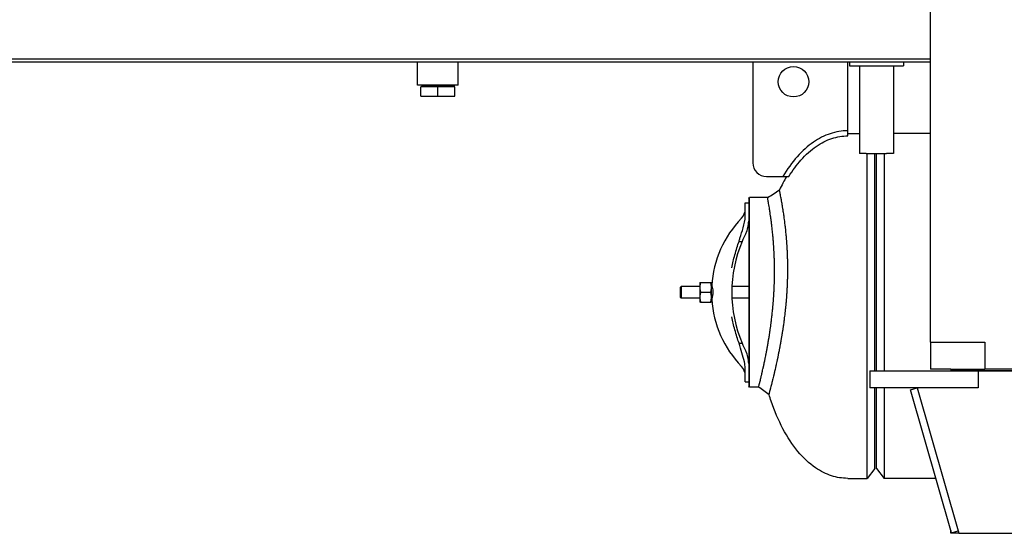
# Model space of a CAD drawing. Header units: inches. Extents: x 24 to 1128, y -69 to 748.
# Tile 265 of 656: x 402 to 474, y 156 to 194. Entities that reach past the tile are written whole.
import ezdxf

# ---------------------------------------------------------------- set-up
doc = ezdxf.new("R2010")
doc.units = ezdxf.units.IN
doc.header["$LTSCALE"] = 32
doc.header["$MEASUREMENT"] = 0
doc.layers.add('Visible (ANSI)', color=7, linetype='Continuous', lineweight=30)

msp = doc.modelspace()

# ---------------------------------------------------------------- linework, layer by layer
at = {"layer": 'Visible (ANSI)'}
for p, q in [((468.78063, 169.86817), (468.78063, 339.73367)), ((392.03063, 190.79617), (468.78063, 190.79617)), ((468.78063, 190.54617), (392.03063, 190.54617)), ((430.90563, 188.85617), (430.90563, 190.54617)), ((433.90563, 188.85617), (433.90563, 190.54617)), ((455.65563, 190.54617), (455.65563, 183.10867)), ((462.65563, 185.48367), (462.65563, 190.54617)), ((462.78063, 190.54617), (462.78063, 190.29617)), ((466.78063, 190.54617), (466.78063, 190.29617)), ((462.78063, 190.29617), (466.78063, 190.29617)), ((463.53063, 190.29617), (463.53063, 183.79617)), ((466.03063, 190.29617), (466.03063, 183.79617)), ((433.90563, 188.85617), (430.90563, 188.85617)), ((431.15563, 188.03617), (431.15563, 188.72617)), ((432.40563, 188.72617), (431.15563, 188.72617)), ((431.2129, 188.85617), (431.2105, 188.77951)), ((433.60076, 188.77951), (431.2105, 188.77951)), ((431.2105, 188.72617), (431.2105, 188.77951)), ((433.65563, 188.72617), (432.40563, 188.72617)), ((432.40563, 188.03617), (432.40563, 188.72617)), ((433.59837, 188.85617), (433.60076, 188.77951)), ((433.60076, 188.72617), (433.60076, 188.77951)), ((433.65563, 188.03617), (433.65563, 188.72617)), ((431.15563, 188.03617), (432.40563, 188.03617)), ((432.40563, 188.03617), (433.65563, 188.03617)), ((462.65563, 185.10867), (462.65563, 185.48367)), ((462.65563, 185.29617), (463.53063, 185.29617)), ((468.78063, 185.29617), (466.03063, 185.29617)), ((464.03063, 183.79617), (463.53063, 183.79617)), ((464.03063, 183.79617), (465.53063, 183.79617)), ((464.09548, 159.79617), (464.09548, 183.79617)), ((464.65563, 167.73367), (464.65563, 183.79617)), ((464.78063, 167.73367), (464.78063, 183.79617)), ((465.33694, 183.79617), (465.33694, 167.73367)), ((466.03063, 183.79617), (465.53063, 183.79617)), ((456.65563, 182.10867), (457.86611, 182.10867)), ((457.86611, 182.10867), (458.30607, 182.10867)), ((455.34886, 180.48367), (455.41136, 180.54617)), ((455.34886, 180.48366), (455.34886, 180.17117)), ((456.74237, 180.54617), (455.41136, 180.54617)), ((455.41136, 166.54618), (455.41136, 180.54616)), ((455.09886, 179.87067), (455.09886, 180.17117)), ((455.09886, 180.17117), (455.34886, 180.17117)), ((455.09886, 179.24965), (455.09886, 179.87067)), ((455.34886, 180.17117), (455.34886, 179.87067)), ((455.34886, 179.87067), (455.34886, 179.22035)), ((455.34886, 179.22034), (455.34886, 167.87201)), ((454.6358, 177.30758), (454.86212, 177.30758)), ((450.31761, 173.92811), (450.37317, 173.98367)), ((450.31761, 173.16423), (450.31761, 173.92811)), ((450.37317, 173.98367), (450.37317, 173.10867)), ((451.73986, 173.98367), (450.37317, 173.98367)), ((451.73986, 174.26517), (451.73986, 173.90567)), ((451.73986, 173.90567), (451.73986, 173.18667)), ((451.79173, 174.26517), (452.54699, 174.26517)), ((452.59886, 173.90567), (452.59886, 174.26517)), ((452.63474, 173.98367), (452.59886, 173.98367)), ((452.59886, 173.18667), (452.59886, 173.90567)), ((455.34886, 173.98367), (454.10878, 173.98367)), ((450.31761, 173.16423), (450.37317, 173.10867)), ((451.73986, 173.10867), (450.37317, 173.10867)), ((451.73986, 173.18667), (451.73986, 172.82717)), ((451.79173, 173.54617), (452.54699, 173.54617)), ((452.59886, 172.82717), (452.59886, 173.18667)), ((452.63474, 173.10867), (452.59886, 173.10867)), ((455.34886, 173.10867), (454.10878, 173.10867)), ((451.79173, 172.82717), (452.54699, 172.82717)), ((454.6358, 169.78475), (454.86212, 169.78475)), ((468.78063, 169.86817), (472.78063, 169.86817)), ((468.78063, 169.86817), (468.78063, 167.86817)), ((472.78063, 169.86817), (472.78063, 167.86817)), ((455.09886, 167.22167), (455.09886, 167.84269)), ((455.09886, 166.92117), (455.09886, 167.22167)), ((455.34886, 167.87199), (455.34886, 167.22167)), ((455.34886, 167.22167), (455.34886, 166.92117)), ((464.28063, 167.73367), (472.28063, 167.73367)), ((464.28063, 167.73367), (464.28063, 166.48367)), ((470.28063, 167.86817), (468.78063, 167.86817)), ((470.28063, 167.86817), (470.28063, 167.73367)), ((470.28063, 167.86817), (472.78063, 167.86817)), ((751.28063, 167.73367), (470.28063, 167.73367)), ((472.28063, 167.73367), (472.28063, 167.54625)), ((472.28063, 167.73367), (749.28063, 167.73367)), ((472.28063, 167.73367), (472.28063, 166.48367)), ((748.78063, 167.86817), (472.78063, 167.86817)), ((455.09886, 166.92117), (455.34886, 166.92117)), ((455.34886, 166.92119), (455.34886, 166.60868)), ((455.41136, 166.54617), (455.34886, 166.60867)), ((456.08198, 166.54617), (455.41136, 166.54617)), ((472.28063, 166.48367), (464.28063, 166.48367)), ((464.65563, 160.52617), (464.65563, 166.48367)), ((464.78063, 160.52117), (464.78063, 166.48367)), ((465.33694, 166.48367), (465.33694, 159.79617)), ((467.3, 166.34585), (467.78063, 166.48367)), ((467.78063, 166.48367), (470.81263, 155.90979)), ((470.332, 155.77197), (467.3, 166.34585)), ((464.65563, 160.52617), (464.09548, 159.79617)), ((464.78063, 160.52117), (465.33694, 159.79617)), ((462.65563, 159.79617), (464.09548, 159.79617)), ((469.17809, 159.79617), (465.33694, 159.79617)), ((470.28063, 155.73367), (470.28063, 155.92109)), ((470.86313, 155.73367), (470.28063, 155.73367)), ((470.332, 155.77197), (470.81263, 155.90979)), ((470.80939, 155.92109), (470.86313, 155.73367)), ((470.86313, 155.73367), (750.69813, 155.73367))]:
    msp.add_line(p, q, dxfattribs=at)
msp.add_circle((458.65563, 189.10867), 1.125, dxfattribs=at)
for centre, radius, start, end in [((456.65563, 183.10867), 1, 180, 270), ((454.09886, 179.71565), 1, 315.8824048, 0), ((460.46136, 173.54617), 7.8625, 135.8824048, 176.3539289), ((453.34886, 178.79617), 2, 333.2150045, 0), ((463.74886, 173.54617), 9.65, 153.2150045, 157.058941), ((463.74886, 173.54617), 9.65, 157.058941, 202.941059), ((460.46136, 173.54617), 7.8625, 183.6460711, 224.1175952), ((463.74886, 173.54617), 9.65, 202.941059, 206.7849955), ((453.34886, 168.29617), 2, 0, 26.7849955), ((454.09886, 167.37669), 1, 0, 44.1175952), ((470.45563, 155.92109), 0.175, 172.0602785, 180)]:
    msp.add_arc(centre, radius, start, end, dxfattribs=at)
for points, knots in [([(462.65563, 185.48367), (462.22043, 185.48367), (461.78545, 185.41121), (460.93701, 185.12777), (460.52359, 184.91711), (460.12749, 184.6439), (459.70519, 184.35263), (459.30237, 183.99034), (458.54558, 183.1398), (458.19153, 182.65147), (457.86611, 182.10867)], [-3.141592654, -3.141592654, -3.141592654, -3.141592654, -2.966539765, -2.966539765, -2.791486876, -2.791486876, -2.791486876, -2.604857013, -2.604857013, -2.418227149, -2.418227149, -2.418227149, -2.418227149]), ([(458.30607, 182.10867), (458.58734, 182.55635), (458.88803, 182.96054), (459.565, 183.72137), (459.94596, 184.06315), (460.3404, 184.33521), (460.71038, 184.59039), (461.0922, 184.78424), (461.8679, 185.04339), (462.26176, 185.10867), (462.65563, 185.10867)], [2.441381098, 2.441381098, 2.441381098, 2.441381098, 2.604857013, 2.604857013, 2.791486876, 2.791486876, 2.791486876, 2.966539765, 2.966539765, 3.141592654, 3.141592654, 3.141592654, 3.141592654]), ([(456.84739, 165.97655), (456.84739, 165.97655), (456.84754, 165.97709), (456.84783, 165.97818), (456.84783, 165.97819), (456.84784, 165.97821), (456.84784, 165.97823), (456.84884, 165.98194), (456.85149, 165.99181), (456.8558, 166.00789), (456.8559, 166.00825), (456.856, 166.00862), (456.8561, 166.00899), (456.8582, 166.01682), (456.86068, 166.02606), (456.86353, 166.03673), (456.86372, 166.03744), (456.86391, 166.03815), (456.8641, 166.03887), (456.86997, 166.06078), (456.87737, 166.08849), (456.88628, 166.12198), (456.88633, 166.12216), (456.88637, 166.12235), (456.88642, 166.12253), (456.88686, 166.12418), (456.88731, 166.12585), (456.88775, 166.12753), (456.89201, 166.14354), (456.8966, 166.16084), (456.90152, 166.17943), (456.90212, 166.18168), (456.90272, 166.18396), (456.90333, 166.18625), (456.9137, 166.22542), (456.9255, 166.27014), (456.93868, 166.32044), (456.93971, 166.32435), (456.94074, 166.32829), (456.94178, 166.33226), (456.94706, 166.35241), (456.95255, 166.37343), (456.95826, 166.39532), (456.95906, 166.3984), (456.95987, 166.4015), (456.96068, 166.40462), (456.96196, 166.40952), (456.96325, 166.41447), (456.96454, 166.41946), (456.97712, 166.46781), (456.99068, 166.52018), (457.00518, 166.57659), (457.00745, 166.58542), (457.00974, 166.59435), (457.01206, 166.60339), (457.01386, 166.61042), (457.01568, 166.61751), (457.01751, 166.62466), (457.02523, 166.65477), (457.03319, 166.68598), (457.0414, 166.71827), (457.04347, 166.72644), (457.04556, 166.73468), (457.04767, 166.74299), (457.05572, 166.77473), (457.064, 166.80749), (457.0725, 166.84127), (457.07418, 166.84793), (457.07586, 166.85462), (457.07755, 166.86136), (457.08683, 166.89828), (457.09636, 166.93639), (457.10614, 166.9757), (457.10884, 166.98652), (457.11155, 166.99743), (457.11428, 167.00844), (457.1231, 167.04398), (457.13211, 167.08046), (457.14131, 167.11789), (457.14436, 167.13028), (457.14743, 167.14278), (457.15051, 167.15538), (457.165, 167.21452), (457.17994, 167.27592), (457.19528, 167.33957), (457.19582, 167.34182), (457.19636, 167.34406), (457.1969, 167.34631), (457.20336, 167.3731), (457.20989, 167.40033), (457.21651, 167.42798), (457.22039, 167.44424), (457.22431, 167.46064), (457.22825, 167.4772), (457.23743, 167.51575), (457.24674, 167.55511), (457.2562, 167.59527), (457.2606, 167.61396), (457.26503, 167.63282), (457.26949, 167.65186), (457.29222, 167.74894), (457.31568, 167.85052), (457.33976, 167.9565), (457.33991, 167.95716), (457.34006, 167.95783), (457.34021, 167.9585), (457.34543, 167.98148), (457.35068, 168.00467), (457.35596, 168.02807), (457.36536, 168.06975), (457.37485, 168.11208), (457.38441, 168.15506), (457.38988, 168.17962), (457.39537, 168.20438), (457.40088, 168.22936), (457.41607, 168.29817), (457.43145, 168.36859), (457.44696, 168.44048), (457.45054, 168.45707), (457.45413, 168.47375), (457.45773, 168.49053), (457.46512, 168.52499), (457.47255, 168.55985), (457.48003, 168.59513), (457.48239, 168.60629), (457.48476, 168.61749), (457.48714, 168.62874), (457.49035, 168.64397), (457.49358, 168.65928), (457.49681, 168.67466), (457.50787, 168.72737), (457.51902, 168.78095), (457.53023, 168.83536), (457.53597, 168.86324), (457.54173, 168.89133), (457.5475, 168.91964), (457.56399, 169.00053), (457.58058, 169.08319), (457.59724, 169.16752), (457.60845, 169.22431), (457.61969, 169.28186), (457.63094, 169.34013), (457.63714, 169.37228), (457.64335, 169.40464), (457.64955, 169.43722), (457.6602, 169.49315), (457.67084, 169.54971), (457.68147, 169.60687), (457.68777, 169.64078), (457.69407, 169.67491), (457.70035, 169.70924), (457.70961, 169.75982), (457.71885, 169.81084), (457.72805, 169.86227), (457.73771, 169.91625), (457.74737, 169.9709), (457.75702, 170.02621), (457.76317, 170.06148), (457.76931, 170.09702), (457.77545, 170.13282), (457.77759, 170.14532), (457.77973, 170.15786), (457.78187, 170.17042), (457.78793, 170.20602), (457.79399, 170.24187), (457.80003, 170.27797), (457.8039, 170.30114), (457.80777, 170.32441), (457.81163, 170.34778), (457.81805, 170.38661), (457.82445, 170.42572), (457.83083, 170.4651), (457.83666, 170.50112), (457.84247, 170.53738), (457.84827, 170.57385), (457.85047, 170.58775), (457.85267, 170.60167), (457.85487, 170.61562), (457.86056, 170.65174), (457.86622, 170.68802), (457.87184, 170.72447), (457.87877, 170.76933), (457.88564, 170.81443), (457.89246, 170.85977), (457.89557, 170.88049), (457.89867, 170.90127), (457.90176, 170.92209), (457.90712, 170.95816), (457.91244, 170.99437), (457.91772, 171.03072), (457.91999, 171.0464), (457.92226, 171.06211), (457.92452, 171.07785), (457.9297, 171.11384), (457.93483, 171.14996), (457.93993, 171.1862), (457.94962, 171.25519), (457.95915, 171.32461), (457.96851, 171.3944), (457.97328, 171.43001), (457.97801, 171.46571), (457.98269, 171.5015), (457.98502, 171.51938), (457.98735, 171.53727), (457.98966, 171.55519), (457.99092, 171.56494), (457.99218, 171.5747), (457.99343, 171.58447), (457.99669, 171.60995), (457.99994, 171.63551), (458.00316, 171.66116), (458.01278, 171.73764), (458.02221, 171.81484), (458.03142, 171.8927), (458.03547, 171.92692), (458.03948, 171.96126), (458.04344, 171.99573), (458.04497, 172.00903), (458.0465, 172.02235), (458.04801, 172.03569), (458.0493, 172.04701), (458.05058, 172.05833), (458.05186, 172.06967), (458.05564, 172.10321), (458.05937, 172.13686), (458.06306, 172.17061), (458.07241, 172.2561), (458.08148, 172.34226), (458.09022, 172.42897), (458.09339, 172.46037), (458.09651, 172.49184), (458.0996, 172.52338), (458.10245, 172.55257), (458.10526, 172.58181), (458.10804, 172.61111), (458.11087, 172.64102), (458.11367, 172.671), (458.11643, 172.70103), (458.12491, 172.79351), (458.13302, 172.88658), (458.14067, 172.97965), (458.14283, 173.00581), (458.14495, 173.03198), (458.14703, 173.05815), (458.14987, 173.09378), (458.15264, 173.1294), (458.15534, 173.16503), (458.15717, 173.18914), (458.15897, 173.21325), (458.16074, 173.23736), (458.16737, 173.3276), (458.17356, 173.41778), (458.17932, 173.50778), (458.17993, 173.51741), (458.18055, 173.52704), (458.18115, 173.53668), (458.1824, 173.55656), (458.18364, 173.57645), (458.18485, 173.59636), (458.18741, 173.63841), (458.18988, 173.68051), (458.19225, 173.72264), (458.19325, 173.74038), (458.19424, 173.75812), (458.1952, 173.77587), (458.20098, 173.88182), (458.20616, 173.98793), (458.21074, 174.09402), (458.21131, 174.10742), (458.21188, 174.12081), (458.21244, 174.13421), (458.21446, 174.18273), (458.21636, 174.23123), (458.21812, 174.27971), (458.21852, 174.29073), (458.21892, 174.30175), (458.21931, 174.31276), (458.22328, 174.42549), (458.22654, 174.53771), (458.2291, 174.64918), (458.22925, 174.65543), (458.22939, 174.66168), (458.22953, 174.66792), (458.23075, 174.72283), (458.2318, 174.77757), (458.23269, 174.83209), (458.23276, 174.83615), (458.23282, 174.84021), (458.23289, 174.84427), (458.23474, 174.96159), (458.23582, 175.07792), (458.23616, 175.19302), (458.23616, 175.1933), (458.23616, 175.19358), (458.23616, 175.19387), (458.23633, 175.25186), (458.23631, 175.30957), (458.23611, 175.36687), (458.23611, 175.3681), (458.23611, 175.36933), (458.2361, 175.37057), (458.23603, 175.38931), (458.23594, 175.40801), (458.23584, 175.42666), (458.2353, 175.52123), (458.23426, 175.61529), (458.23275, 175.70869), (458.23268, 175.71278), (458.23261, 175.71687), (458.23254, 175.72096), (458.23167, 175.77329), (458.23065, 175.82541), (458.22948, 175.87729), (458.22935, 175.88302), (458.22922, 175.88874), (458.22909, 175.89445), (458.22665, 176.00001), (458.22361, 176.10455), (458.22001, 176.20787), (458.21969, 176.21699), (458.21937, 176.2261), (458.21904, 176.2352), (458.21743, 176.28027), (458.21571, 176.32511), (458.21388, 176.36969), (458.21344, 176.38046), (458.213, 176.39122), (458.21255, 176.40197), (458.20848, 176.49862), (458.20395, 176.59392), (458.19902, 176.68751), (458.19831, 176.70102), (458.19759, 176.7145), (458.19686, 176.72794), (458.19476, 176.7667), (458.19259, 176.80518), (458.19036, 176.84335), (458.18952, 176.85774), (458.18867, 176.87208), (458.18781, 176.88638), (458.18273, 176.97092), (458.17735, 177.05397), (458.17171, 177.13545), (458.1714, 177.13982), (458.1711, 177.14419), (458.1708, 177.14856), (458.16974, 177.16363), (458.16868, 177.17868), (458.16761, 177.19369), (458.16512, 177.22857), (458.16258, 177.26327), (458.15998, 177.29779), (458.15882, 177.31314), (458.15766, 177.32846), (458.15648, 177.34373), (458.1501, 177.42672), (458.14343, 177.5086), (458.1365, 177.58922), (458.13512, 177.60536), (458.13372, 177.62145), (458.13232, 177.6375), (458.12956, 177.66897), (458.12676, 177.70024), (458.12394, 177.7313), (458.12243, 177.74786), (458.12091, 177.76436), (458.11939, 177.7808), (458.10786, 177.90496), (458.09582, 178.02568), (458.08346, 178.14248), (458.08163, 178.15979), (458.07979, 178.17702), (458.07795, 178.19416), (458.07027, 178.26552), (458.06248, 178.33536), (458.05463, 178.4036), (458.05267, 178.42061), (458.05071, 178.43751), (458.04875, 178.45432), (458.0485, 178.45641), (458.04826, 178.45849), (458.04801, 178.46057), (458.04491, 178.48712), (458.04179, 178.51342), (458.03867, 178.53946), (458.02406, 178.66137), (458.00912, 178.77956), (457.9941, 178.89329), (457.99208, 178.90858), (457.99006, 178.92379), (457.98804, 178.93891), (457.97973, 179.0011), (457.9714, 179.06194), (457.96309, 179.12137), (457.96105, 179.13594), (457.95902, 179.15043), (457.95698, 179.16483), (457.93897, 179.29228), (457.92109, 179.41304), (457.90364, 179.52676), (457.90171, 179.53941), (457.89977, 179.55196), (457.89784, 179.56443), (457.89604, 179.57609), (457.89425, 179.58766), (457.89246, 179.59916), (457.88943, 179.61859), (457.88642, 179.63781), (457.88342, 179.65681), (457.88084, 179.67319), (457.87827, 179.68944), (457.8757, 179.70555), (457.8739, 179.71683), (457.87211, 179.72805), (457.87032, 179.7392), (457.85771, 179.81789), (457.84532, 179.89328), (457.83326, 179.96523), (457.82945, 179.988), (457.82567, 180.01042), (457.82192, 180.0325), (457.82039, 180.0415), (457.81887, 180.05045), (457.81736, 180.05933), (457.81025, 180.10097), (457.80329, 180.14134), (457.79647, 180.18042), (457.79508, 180.18841), (457.79369, 180.19635), (457.79231, 180.20424), (457.77713, 180.2909), (457.76276, 180.37101), (457.74933, 180.44457), (457.74824, 180.45054), (457.74716, 180.45646), (457.74608, 180.46234), (457.74533, 180.46645), (457.74458, 180.47054), (457.74383, 180.47461), (457.73838, 180.50431), (457.73308, 180.53298), (457.72794, 180.56062), (457.72702, 180.56556), (457.72611, 180.57047), (457.7252, 180.57534), (457.7125, 180.64342), (457.70079, 180.70506), (457.6902, 180.7602), (457.68958, 180.76341), (457.68897, 180.76661), (457.68836, 180.76979), (457.68334, 180.79588), (457.67858, 180.82047), (457.67408, 180.84357), (457.6736, 180.84607), (457.67312, 180.84854), (457.67264, 180.851), (457.66481, 180.89117), (457.65783, 180.92668), (457.65172, 180.95756), (457.65063, 180.96305), (457.64957, 180.9684), (457.64854, 180.97361), (457.64827, 180.97493), (457.64801, 180.97625), (457.64775, 180.97755), (457.64457, 180.99361), (457.64165, 181.00828), (457.639, 181.02154), (457.63882, 181.02242), (457.63865, 181.02329), (457.63847, 181.02416), (457.63299, 181.05161), (457.62871, 181.07288), (457.62566, 181.08799), (457.6256, 181.08826), (457.62555, 181.08853), (457.62549, 181.0888), (457.624, 181.09622), (457.62281, 181.10211), (457.62193, 181.10647), (457.62191, 181.10657), (457.62189, 181.10667), (457.62187, 181.10677), (457.62065, 181.11278), (457.62004, 181.11579), (457.62004, 181.11579)], [0.215372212, 0.215372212, 0.215372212, 0.215372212, 0.219127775, 0.219127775, 0.219127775, 0.219186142, 0.219186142, 0.219186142, 0.231831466, 0.231831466, 0.231831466, 0.232117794, 0.232117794, 0.232117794, 0.238169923, 0.238169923, 0.238169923, 0.238570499, 0.238570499, 0.238570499, 0.250785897, 0.250785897, 0.250785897, 0.250852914, 0.250852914, 0.250852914, 0.251454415, 0.251454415, 0.251454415, 0.257184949, 0.257184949, 0.257184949, 0.257880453, 0.257880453, 0.257880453, 0.269757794, 0.269757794, 0.269757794, 0.270680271, 0.270680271, 0.270680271, 0.275357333, 0.275357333, 0.275357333, 0.276016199, 0.276016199, 0.276016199, 0.277052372, 0.277052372, 0.277052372, 0.28709448, 0.28709448, 0.28709448, 0.288666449, 0.288666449, 0.288666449, 0.28988972, 0.28988972, 0.28988972, 0.295041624, 0.295041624, 0.295041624, 0.296344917, 0.296344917, 0.296344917, 0.301323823, 0.301323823, 0.301323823, 0.302304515, 0.302304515, 0.302304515, 0.307681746, 0.307681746, 0.307681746, 0.309162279, 0.309162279, 0.309162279, 0.31394509, 0.31394509, 0.31394509, 0.315529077, 0.315529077, 0.315529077, 0.322963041, 0.322963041, 0.322963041, 0.32322504, 0.32322504, 0.32322504, 0.326346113, 0.326346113, 0.326346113, 0.328181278, 0.328181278, 0.328181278, 0.332454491, 0.332454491, 0.332454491, 0.33444359, 0.33444359, 0.33444359, 0.344586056, 0.344586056, 0.344586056, 0.344649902, 0.344649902, 0.344649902, 0.346848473, 0.346848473, 0.346848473, 0.35076503, 0.35076503, 0.35076503, 0.353002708, 0.353002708, 0.353002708, 0.359168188, 0.359168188, 0.359168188, 0.360590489, 0.360590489, 0.360590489, 0.363510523, 0.363510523, 0.363510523, 0.36443453, 0.36443453, 0.36443453, 0.365686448, 0.365686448, 0.365686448, 0.369976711, 0.369976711, 0.369976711, 0.372174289, 0.372174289, 0.372174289, 0.378453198, 0.378453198, 0.378453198, 0.382681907, 0.382681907, 0.382681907, 0.385014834, 0.385014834, 0.385014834, 0.389019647, 0.389019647, 0.389019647, 0.391396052, 0.391396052, 0.391396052, 0.394897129, 0.394897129, 0.394897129, 0.398571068, 0.398571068, 0.398571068, 0.400913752, 0.400913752, 0.400913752, 0.401731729, 0.401731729, 0.401731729, 0.404049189, 0.404049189, 0.404049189, 0.405536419, 0.405536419, 0.405536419, 0.408007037, 0.408007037, 0.408007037, 0.410267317, 0.410267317, 0.410267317, 0.411128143, 0.411128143, 0.411128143, 0.413356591, 0.413356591, 0.413356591, 0.41609891, 0.41609891, 0.41609891, 0.417352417, 0.417352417, 0.417352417, 0.419524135, 0.419524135, 0.419524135, 0.420461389, 0.420461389, 0.420461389, 0.422605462, 0.422605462, 0.422605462, 0.42668726, 0.42668726, 0.42668726, 0.428769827, 0.428769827, 0.428769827, 0.429809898, 0.429809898, 0.429809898, 0.430375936, 0.430375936, 0.430375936, 0.431853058, 0.431853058, 0.431853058, 0.436258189, 0.436258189, 0.436258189, 0.438194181, 0.438194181, 0.438194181, 0.438941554, 0.438941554, 0.438941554, 0.439575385, 0.439575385, 0.439575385, 0.441450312, 0.441450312, 0.441450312, 0.446199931, 0.446199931, 0.446199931, 0.447919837, 0.447919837, 0.447919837, 0.449511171, 0.449511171, 0.449511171, 0.451136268, 0.451136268, 0.451136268, 0.456141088, 0.456141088, 0.456141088, 0.457548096, 0.457548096, 0.457548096, 0.45946356, 0.45946356, 0.45946356, 0.460760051, 0.460760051, 0.460760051, 0.465613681, 0.465613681, 0.465613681, 0.466132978, 0.466132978, 0.466132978, 0.467204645, 0.467204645, 0.467204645, 0.469469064, 0.469469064, 0.469469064, 0.470422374, 0.470422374, 0.470422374, 0.476113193, 0.476113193, 0.476113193, 0.476831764, 0.476831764, 0.476831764, 0.479434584, 0.479434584, 0.479434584, 0.480026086, 0.480026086, 0.480026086, 0.486081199, 0.486081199, 0.486081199, 0.48642054, 0.48642054, 0.48642054, 0.489405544, 0.489405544, 0.489405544, 0.489627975, 0.489627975, 0.489627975, 0.496054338, 0.496054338, 0.496054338, 0.496070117, 0.496070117, 0.496070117, 0.49930854, 0.49930854, 0.49930854, 0.499378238, 0.499378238, 0.499378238, 0.500438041, 0.500438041, 0.500438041, 0.505811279, 0.505811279, 0.505811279, 0.506046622, 0.506046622, 0.506046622, 0.509059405, 0.509059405, 0.509059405, 0.509391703, 0.509391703, 0.509391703, 0.515527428, 0.515527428, 0.515527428, 0.516069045, 0.516069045, 0.516069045, 0.518751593, 0.518751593, 0.518751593, 0.519399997, 0.519399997, 0.519399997, 0.525232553, 0.525232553, 0.525232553, 0.526074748, 0.526074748, 0.526074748, 0.528502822, 0.528502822, 0.528502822, 0.529417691, 0.529417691, 0.529417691, 0.534826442, 0.534826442, 0.534826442, 0.535116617, 0.535116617, 0.535116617, 0.536118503, 0.536118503, 0.536118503, 0.538446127, 0.538446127, 0.538446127, 0.539481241, 0.539481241, 0.539481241, 0.54510373, 0.54510373, 0.54510373, 0.546229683, 0.546229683, 0.546229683, 0.548438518, 0.548438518, 0.548438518, 0.549615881, 0.549615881, 0.549615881, 0.558508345, 0.558508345, 0.558508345, 0.559826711, 0.559826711, 0.559826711, 0.565314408, 0.565314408, 0.565314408, 0.566682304, 0.566682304, 0.566682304, 0.566851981, 0.566851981, 0.566851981, 0.569015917, 0.569015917, 0.569015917, 0.57914571, 0.57914571, 0.57914571, 0.580507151, 0.580507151, 0.580507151, 0.586104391, 0.586104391, 0.586104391, 0.587476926, 0.587476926, 0.587476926, 0.599622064, 0.599622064, 0.599622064, 0.600972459, 0.600972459, 0.600972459, 0.602234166, 0.602234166, 0.602234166, 0.604366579, 0.604366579, 0.604366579, 0.60620528, 0.60620528, 0.60620528, 0.607492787, 0.607492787, 0.607492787, 0.616577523, 0.616577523, 0.616577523, 0.619451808, 0.619451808, 0.619451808, 0.620623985, 0.620623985, 0.620623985, 0.626115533, 0.626115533, 0.626115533, 0.627239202, 0.627239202, 0.627239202, 0.639583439, 0.639583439, 0.639583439, 0.640584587, 0.640584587, 0.640584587, 0.641284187, 0.641284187, 0.641284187, 0.646391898, 0.646391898, 0.646391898, 0.647304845, 0.647304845, 0.647304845, 0.660053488, 0.660053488, 0.660053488, 0.660797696, 0.660797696, 0.660797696, 0.66691473, 0.66691473, 0.66691473, 0.667575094, 0.667575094, 0.667575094, 0.678362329, 0.678362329, 0.678362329, 0.680280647, 0.680280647, 0.680280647, 0.680768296, 0.680768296, 0.680768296, 0.686771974, 0.686771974, 0.686771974, 0.687171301, 0.687171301, 0.687171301, 0.699773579, 0.699773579, 0.699773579, 0.700000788, 0.700000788, 0.700000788, 0.706278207, 0.706278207, 0.706278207, 0.706421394, 0.706421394, 0.706421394, 0.715226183, 0.715226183, 0.715226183, 0.715226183]), ([(456.08198, 166.54617), (456.08198, 166.54617), (456.08211, 166.5467), (456.08238, 166.54777), (456.08239, 166.54778), (456.08239, 166.5478), (456.0824, 166.54782), (456.08332, 166.55147), (456.08578, 166.56122), (456.08978, 166.57709), (456.08987, 166.57745), (456.08996, 166.57782), (456.09005, 166.57818), (456.092, 166.58591), (456.09429, 166.59504), (456.09694, 166.60557), (456.09711, 166.60627), (456.09729, 166.60697), (456.09747, 166.60768), (456.1029, 166.62931), (456.10975, 166.65663), (456.11794, 166.68949), (456.11799, 166.68967), (456.11803, 166.68985), (456.11808, 166.69003), (456.11848, 166.69166), (456.11889, 166.69329), (456.1193, 166.69494), (456.12322, 166.71065), (456.12745, 166.72765), (456.13199, 166.74594), (456.13254, 166.74816), (456.1331, 166.75039), (456.13366, 166.75265), (456.14322, 166.7912), (456.15411, 166.83528), (456.16626, 166.88483), (456.1672, 166.88868), (456.16815, 166.89256), (456.16911, 166.89647), (456.17397, 166.91632), (456.17903, 166.93701), (456.18428, 166.95854), (456.18501, 166.96158), (456.18576, 166.96462), (456.1865, 166.96769), (456.18768, 166.97251), (456.18886, 166.97738), (456.19005, 166.98228), (456.20161, 167.0298), (456.21402, 167.08118), (456.22723, 167.13628), (456.2293, 167.14491), (456.23139, 167.15363), (456.2335, 167.16245), (456.23514, 167.16931), (456.23679, 167.17624), (456.23846, 167.18322), (456.24548, 167.21262), (456.25272, 167.24308), (456.26018, 167.2746), (456.26206, 167.28257), (456.26396, 167.29061), (456.26588, 167.29872), (456.27319, 167.3297), (456.28071, 167.36166), (456.28842, 167.39462), (456.28993, 167.40112), (456.29146, 167.40765), (456.29299, 167.41422), (456.3014, 167.45024), (456.31004, 167.48742), (456.3189, 167.52577), (456.32133, 167.53633), (456.32379, 167.54698), (456.32626, 167.55772), (456.33424, 167.5924), (456.3424, 167.62801), (456.35072, 167.66456), (456.35348, 167.67666), (456.35625, 167.68887), (456.35904, 167.70117), (456.37214, 167.75894), (456.38564, 167.81895), (456.39951, 167.88125), (456.39999, 167.88345), (456.40048, 167.88564), (456.40097, 167.88784), (456.4068, 167.91407), (456.41271, 167.94075), (456.4187, 167.96788), (456.42221, 167.98383), (456.42576, 167.99994), (456.42933, 168.01621), (456.43764, 168.0541), (456.44607, 168.09279), (456.45459, 168.13213), (456.45855, 168.15044), (456.46254, 168.1689), (456.46654, 168.1875), (456.48695, 168.28237), (456.50785, 168.38103), (456.52906, 168.4831), (456.52919, 168.48374), (456.52933, 168.48438), (456.52946, 168.48503), (456.53406, 168.50716), (456.53867, 168.52946), (456.5433, 168.55191), (456.55154, 168.5919), (456.55982, 168.63238), (456.56814, 168.67334), (456.57289, 168.69674), (456.57764, 168.72029), (456.58241, 168.74398), (456.59555, 168.80928), (456.60874, 168.87569), (456.62196, 168.94311), (456.62501, 168.95867), (456.62807, 168.97433), (456.63114, 168.99012), (456.63745, 169.02251), (456.64381, 169.05539), (456.65022, 169.08872), (456.65225, 169.09926), (456.65428, 169.10986), (456.65631, 169.12049), (456.65907, 169.1349), (456.66183, 169.1494), (456.66461, 169.16397), (456.6741, 169.21391), (456.68368, 169.26479), (456.69331, 169.31652), (456.69824, 169.34302), (456.70318, 169.36975), (456.70813, 169.39669), (456.72229, 169.47365), (456.73652, 169.55235), (456.75074, 169.63247), (456.76031, 169.68644), (456.76988, 169.74104), (456.77942, 169.79619), (456.78468, 169.82662), (456.78993, 169.85721), (456.79516, 169.88794), (456.80415, 169.9407), (456.81309, 169.99389), (456.82197, 170.04742), (456.82723, 170.07919), (456.83248, 170.11111), (456.83771, 170.14316), (456.84541, 170.19038), (456.85306, 170.23788), (456.86064, 170.28559), (456.8686, 170.33566), (456.87654, 170.38632), (456.88446, 170.43753), (456.8895, 170.47019), (456.89454, 170.50307), (456.89955, 170.53617), (456.90131, 170.54772), (456.90306, 170.5593), (456.9048, 170.57091), (456.90976, 170.6038), (456.91469, 170.63689), (456.91961, 170.67017), (456.92276, 170.69153), (456.92591, 170.71297), (456.92904, 170.73449), (456.93425, 170.77024), (456.93944, 170.8062), (456.94459, 170.84236), (456.9493, 170.87544), (456.95399, 170.90868), (456.95865, 170.94208), (456.96043, 170.9548), (456.9622, 170.96755), (456.96396, 170.98031), (456.96853, 171.01336), (456.97307, 171.04655), (456.97758, 171.07988), (456.98313, 171.12089), (456.98863, 171.1621), (456.99408, 171.2035), (456.99657, 171.22243), (456.99904, 171.24139), (457.00151, 171.26039), (457.00578, 171.2933), (457.01002, 171.32632), (457.01421, 171.35944), (457.01602, 171.37374), (457.01783, 171.38805), (457.01962, 171.40238), (457.02373, 171.43516), (457.0278, 171.46802), (457.03183, 171.50097), (457.0395, 171.5637), (457.04702, 171.62671), (457.05438, 171.68992), (457.05813, 171.72218), (457.06184, 171.75448), (457.0655, 171.78683), (457.06733, 171.80299), (457.06915, 171.81916), (457.07096, 171.83533), (457.07194, 171.84414), (457.07292, 171.85294), (457.0739, 171.86175), (457.07645, 171.88474), (457.07898, 171.9078), (457.08149, 171.93094), (457.08899, 171.99993), (457.09634, 172.06962), (457.10348, 172.13971), (457.10662, 172.17051), (457.10972, 172.20139), (457.11278, 172.23232), (457.11397, 172.24427), (457.11514, 172.25622), (457.11631, 172.26818), (457.1173, 172.27833), (457.11829, 172.28848), (457.11927, 172.29863), (457.12218, 172.32868), (457.12505, 172.35878), (457.12788, 172.38893), (457.13505, 172.46531), (457.14196, 172.54201), (457.14859, 172.61893), (457.15099, 172.64678), (457.15336, 172.67467), (457.15569, 172.70257), (457.15784, 172.72839), (457.15997, 172.75424), (457.16206, 172.78009), (457.16419, 172.8065), (457.1663, 172.83292), (457.16837, 172.85936), (457.17474, 172.94079), (457.18078, 173.02234), (457.18649, 173.1039), (457.1881, 173.12683), (457.18968, 173.14976), (457.19123, 173.17269), (457.19334, 173.20391), (457.19541, 173.23512), (457.19742, 173.26633), (457.19878, 173.28745), (457.20012, 173.30856), (457.20144, 173.32967), (457.20636, 173.4087), (457.21097, 173.48763), (457.21524, 173.56637), (457.2157, 173.57479), (457.21615, 173.58322), (457.2166, 173.59165), (457.21753, 173.60904), (457.21844, 173.62644), (457.21934, 173.64385), (457.22124, 173.68064), (457.22307, 173.71746), (457.22483, 173.75432), (457.22557, 173.76983), (457.2263, 173.78535), (457.22701, 173.80088), (457.23129, 173.89357), (457.23513, 173.9865), (457.23851, 174.07911), (457.23894, 174.0908), (457.23936, 174.10249), (457.23977, 174.11417), (457.24126, 174.1565), (457.24266, 174.19878), (457.24396, 174.241), (457.24425, 174.25059), (457.24455, 174.26019), (457.24483, 174.26978), (457.24776, 174.36794), (457.25017, 174.46578), (457.25207, 174.56323), (457.25217, 174.56869), (457.25228, 174.57415), (457.25238, 174.57961), (457.25329, 174.62762), (457.25407, 174.67554), (457.25473, 174.72335), (457.25478, 174.72691), (457.25483, 174.73047), (457.25488, 174.73403), (457.25626, 174.83692), (457.25708, 174.9393), (457.25733, 175.04106), (457.25734, 175.04131), (457.25734, 175.04156), (457.25734, 175.04181), (457.25747, 175.09309), (457.25745, 175.14424), (457.2573, 175.19517), (457.2573, 175.19626), (457.2573, 175.19736), (457.25729, 175.19846), (457.25724, 175.21512), (457.25718, 175.23176), (457.2571, 175.24836), (457.25669, 175.33257), (457.25591, 175.41611), (457.25477, 175.49895), (457.25472, 175.50258), (457.25466, 175.50621), (457.25461, 175.50984), (457.25396, 175.55625), (457.25319, 175.60245), (457.25231, 175.64843), (457.25221, 175.6535), (457.25211, 175.65857), (457.25201, 175.66364), (457.25017, 175.75717), (457.24788, 175.84977), (457.24517, 175.94139), (457.24493, 175.94948), (457.24469, 175.95756), (457.24444, 175.96563), (457.24322, 176.00561), (457.24193, 176.04541), (457.24055, 176.08501), (457.24022, 176.09458), (457.23988, 176.10414), (457.23954, 176.11369), (457.23647, 176.1996), (457.23303, 176.28459), (457.22926, 176.36863), (457.22872, 176.38076), (457.22817, 176.39288), (457.22761, 176.40497), (457.226, 176.43984), (457.22433, 176.47455), (457.22261, 176.50908), (457.22196, 176.5221), (457.22131, 176.53508), (457.22064, 176.54805), (457.21671, 176.6247), (457.21251, 176.70054), (457.20808, 176.77532), (457.20784, 176.77933), (457.2076, 176.78334), (457.20736, 176.78735), (457.20653, 176.80118), (457.2057, 176.81498), (457.20486, 176.82874), (457.2029, 176.86073), (457.2009, 176.89253), (457.19885, 176.92416), (457.19794, 176.93822), (457.19703, 176.95225), (457.1961, 176.96624), (457.19108, 177.04224), (457.18582, 177.11717), (457.18036, 177.19101), (457.17926, 177.20579), (457.17816, 177.22053), (457.17705, 177.23523), (457.17487, 177.26406), (457.17266, 177.29272), (457.17042, 177.32121), (457.16923, 177.3364), (457.16802, 177.35153), (457.16682, 177.36662), (457.15768, 177.48056), (457.14809, 177.59168), (457.13816, 177.69984), (457.13669, 177.71588), (457.13521, 177.73185), (457.13372, 177.74775), (457.12753, 177.81396), (457.12122, 177.87903), (457.11482, 177.94294), (457.11322, 177.95887), (457.11162, 177.97473), (457.11001, 177.99051), (457.10981, 177.99247), (457.10961, 177.99443), (457.10942, 177.99638), (457.10687, 178.02133), (457.10431, 178.04609), (457.10174, 178.07067), (457.08971, 178.18573), (457.07739, 178.29703), (457.06496, 178.4043), (457.06329, 178.41872), (457.06161, 178.43306), (457.05994, 178.44734), (457.05305, 178.50601), (457.04614, 178.56346), (457.03921, 178.61967), (457.03752, 178.63345), (457.03582, 178.64716), (457.03412, 178.66079), (457.0191, 178.78145), (457.00408, 178.89627), (456.98928, 179.0052), (456.98763, 179.01731), (456.98599, 179.02935), (456.98435, 179.04132), (456.98282, 179.0525), (456.98129, 179.06362), (456.97976, 179.07467), (456.97718, 179.09335), (456.97461, 179.11185), (456.97205, 179.13017), (456.96984, 179.14596), (456.96763, 179.16163), (456.96544, 179.17716), (456.9639, 179.18803), (456.96236, 179.19884), (456.96083, 179.20959), (456.95003, 179.2854), (456.93941, 179.35799), (456.92904, 179.42731), (456.92576, 179.44925), (456.92251, 179.47085), (456.91929, 179.49213), (456.91797, 179.50081), (456.91666, 179.50943), (456.91536, 179.518), (456.90924, 179.55813), (456.90323, 179.59707), (456.89734, 179.63481), (456.89614, 179.64253), (456.89494, 179.6502), (456.89375, 179.65782), (456.88062, 179.74153), (456.86813, 179.81912), (456.85639, 179.89069), (456.85544, 179.89649), (456.85449, 179.90226), (456.85355, 179.90798), (456.85289, 179.91198), (456.85224, 179.91596), (456.85159, 179.91992), (456.84682, 179.94885), (456.84217, 179.97678), (456.83766, 180.00371), (456.83685, 180.00853), (456.83605, 180.01331), (456.83525, 180.01806), (456.82412, 180.08438), (456.81383, 180.14447), (456.8045, 180.19827), (456.80396, 180.20141), (456.80341, 180.20453), (456.80288, 180.20762), (456.79845, 180.23308), (456.79426, 180.2571), (456.79029, 180.27966), (456.78986, 180.28209), (456.78943, 180.28451), (456.78901, 180.28691), (456.7821, 180.32615), (456.77592, 180.36088), (456.7705, 180.39111), (456.76954, 180.39649), (456.7686, 180.40173), (456.76769, 180.40683), (456.76745, 180.40812), (456.76722, 180.40941), (456.76699, 180.41069), (456.76417, 180.42642), (456.76157, 180.44078), (456.75922, 180.45377), (456.75907, 180.45463), (456.75891, 180.45549), (456.75876, 180.45634), (456.75389, 180.48322), (456.75008, 180.50406), (456.74737, 180.51887), (456.74733, 180.51914), (456.74728, 180.51941), (456.74723, 180.51967), (456.7459, 180.52694), (456.74484, 180.53271), (456.74406, 180.53699), (456.74404, 180.53709), (456.74402, 180.53719), (456.744, 180.53728), (456.74292, 180.54319), (456.74237, 180.54616), (456.74237, 180.54617), (456.74237, 180.54617), (456.74237, 180.54617), (456.74237, 180.54617)], [0.215374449, 0.215374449, 0.215374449, 0.215374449, 0.219127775, 0.219127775, 0.219127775, 0.219186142, 0.219186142, 0.219186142, 0.231831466, 0.231831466, 0.231831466, 0.232117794, 0.232117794, 0.232117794, 0.238169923, 0.238169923, 0.238169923, 0.238570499, 0.238570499, 0.238570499, 0.250785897, 0.250785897, 0.250785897, 0.250852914, 0.250852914, 0.250852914, 0.251454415, 0.251454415, 0.251454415, 0.257184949, 0.257184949, 0.257184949, 0.257880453, 0.257880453, 0.257880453, 0.269757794, 0.269757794, 0.269757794, 0.270680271, 0.270680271, 0.270680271, 0.275357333, 0.275357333, 0.275357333, 0.276016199, 0.276016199, 0.276016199, 0.277052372, 0.277052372, 0.277052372, 0.28709448, 0.28709448, 0.28709448, 0.288666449, 0.288666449, 0.288666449, 0.28988972, 0.28988972, 0.28988972, 0.295041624, 0.295041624, 0.295041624, 0.296344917, 0.296344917, 0.296344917, 0.301323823, 0.301323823, 0.301323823, 0.302304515, 0.302304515, 0.302304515, 0.307681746, 0.307681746, 0.307681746, 0.309162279, 0.309162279, 0.309162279, 0.31394509, 0.31394509, 0.31394509, 0.315529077, 0.315529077, 0.315529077, 0.322963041, 0.322963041, 0.322963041, 0.32322504, 0.32322504, 0.32322504, 0.326346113, 0.326346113, 0.326346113, 0.328181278, 0.328181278, 0.328181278, 0.332454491, 0.332454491, 0.332454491, 0.33444359, 0.33444359, 0.33444359, 0.344586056, 0.344586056, 0.344586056, 0.344649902, 0.344649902, 0.344649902, 0.346848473, 0.346848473, 0.346848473, 0.35076503, 0.35076503, 0.35076503, 0.353002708, 0.353002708, 0.353002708, 0.359168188, 0.359168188, 0.359168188, 0.360590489, 0.360590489, 0.360590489, 0.363510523, 0.363510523, 0.363510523, 0.36443453, 0.36443453, 0.36443453, 0.365686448, 0.365686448, 0.365686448, 0.369976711, 0.369976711, 0.369976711, 0.372174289, 0.372174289, 0.372174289, 0.378453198, 0.378453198, 0.378453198, 0.382681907, 0.382681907, 0.382681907, 0.385014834, 0.385014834, 0.385014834, 0.389019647, 0.389019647, 0.389019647, 0.391396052, 0.391396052, 0.391396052, 0.394897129, 0.394897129, 0.394897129, 0.398571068, 0.398571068, 0.398571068, 0.400913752, 0.400913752, 0.400913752, 0.401731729, 0.401731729, 0.401731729, 0.404049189, 0.404049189, 0.404049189, 0.405536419, 0.405536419, 0.405536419, 0.408007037, 0.408007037, 0.408007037, 0.410267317, 0.410267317, 0.410267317, 0.411128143, 0.411128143, 0.411128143, 0.413356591, 0.413356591, 0.413356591, 0.41609891, 0.41609891, 0.41609891, 0.417352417, 0.417352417, 0.417352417, 0.419524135, 0.419524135, 0.419524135, 0.420461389, 0.420461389, 0.420461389, 0.422605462, 0.422605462, 0.422605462, 0.42668726, 0.42668726, 0.42668726, 0.428769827, 0.428769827, 0.428769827, 0.429809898, 0.429809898, 0.429809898, 0.430375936, 0.430375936, 0.430375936, 0.431853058, 0.431853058, 0.431853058, 0.436258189, 0.436258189, 0.436258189, 0.438194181, 0.438194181, 0.438194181, 0.438941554, 0.438941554, 0.438941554, 0.439575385, 0.439575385, 0.439575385, 0.441450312, 0.441450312, 0.441450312, 0.446199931, 0.446199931, 0.446199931, 0.447919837, 0.447919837, 0.447919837, 0.449511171, 0.449511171, 0.449511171, 0.451136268, 0.451136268, 0.451136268, 0.456141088, 0.456141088, 0.456141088, 0.457548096, 0.457548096, 0.457548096, 0.45946356, 0.45946356, 0.45946356, 0.460760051, 0.460760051, 0.460760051, 0.465613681, 0.465613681, 0.465613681, 0.466132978, 0.466132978, 0.466132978, 0.467204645, 0.467204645, 0.467204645, 0.469469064, 0.469469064, 0.469469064, 0.470422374, 0.470422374, 0.470422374, 0.476113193, 0.476113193, 0.476113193, 0.476831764, 0.476831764, 0.476831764, 0.479434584, 0.479434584, 0.479434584, 0.480026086, 0.480026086, 0.480026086, 0.486081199, 0.486081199, 0.486081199, 0.48642054, 0.48642054, 0.48642054, 0.489405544, 0.489405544, 0.489405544, 0.489627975, 0.489627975, 0.489627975, 0.496054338, 0.496054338, 0.496054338, 0.496070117, 0.496070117, 0.496070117, 0.49930854, 0.49930854, 0.49930854, 0.499378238, 0.499378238, 0.499378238, 0.500438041, 0.500438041, 0.500438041, 0.505811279, 0.505811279, 0.505811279, 0.506046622, 0.506046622, 0.506046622, 0.509059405, 0.509059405, 0.509059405, 0.509391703, 0.509391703, 0.509391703, 0.515527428, 0.515527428, 0.515527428, 0.516069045, 0.516069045, 0.516069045, 0.518751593, 0.518751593, 0.518751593, 0.519399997, 0.519399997, 0.519399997, 0.525232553, 0.525232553, 0.525232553, 0.526074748, 0.526074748, 0.526074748, 0.528502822, 0.528502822, 0.528502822, 0.529417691, 0.529417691, 0.529417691, 0.534826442, 0.534826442, 0.534826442, 0.535116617, 0.535116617, 0.535116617, 0.536118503, 0.536118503, 0.536118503, 0.538446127, 0.538446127, 0.538446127, 0.539481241, 0.539481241, 0.539481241, 0.54510373, 0.54510373, 0.54510373, 0.546229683, 0.546229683, 0.546229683, 0.548438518, 0.548438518, 0.548438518, 0.549615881, 0.549615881, 0.549615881, 0.558508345, 0.558508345, 0.558508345, 0.559826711, 0.559826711, 0.559826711, 0.565314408, 0.565314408, 0.565314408, 0.566682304, 0.566682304, 0.566682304, 0.566851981, 0.566851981, 0.566851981, 0.569015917, 0.569015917, 0.569015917, 0.57914571, 0.57914571, 0.57914571, 0.580507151, 0.580507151, 0.580507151, 0.586104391, 0.586104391, 0.586104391, 0.587476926, 0.587476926, 0.587476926, 0.599622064, 0.599622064, 0.599622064, 0.600972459, 0.600972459, 0.600972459, 0.602234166, 0.602234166, 0.602234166, 0.604366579, 0.604366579, 0.604366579, 0.60620528, 0.60620528, 0.60620528, 0.607492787, 0.607492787, 0.607492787, 0.616577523, 0.616577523, 0.616577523, 0.619451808, 0.619451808, 0.619451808, 0.620623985, 0.620623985, 0.620623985, 0.626115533, 0.626115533, 0.626115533, 0.627239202, 0.627239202, 0.627239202, 0.639583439, 0.639583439, 0.639583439, 0.640584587, 0.640584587, 0.640584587, 0.641284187, 0.641284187, 0.641284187, 0.646391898, 0.646391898, 0.646391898, 0.647304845, 0.647304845, 0.647304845, 0.660053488, 0.660053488, 0.660053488, 0.660797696, 0.660797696, 0.660797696, 0.66691473, 0.66691473, 0.66691473, 0.667575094, 0.667575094, 0.667575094, 0.678362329, 0.678362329, 0.678362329, 0.680280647, 0.680280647, 0.680280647, 0.680768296, 0.680768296, 0.680768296, 0.686771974, 0.686771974, 0.686771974, 0.687171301, 0.687171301, 0.687171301, 0.699773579, 0.699773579, 0.699773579, 0.700000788, 0.700000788, 0.700000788, 0.706278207, 0.706278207, 0.706278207, 0.706421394, 0.706421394, 0.706421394, 0.715226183, 0.715226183, 0.715226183, 0.715243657, 0.715243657, 0.715243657, 0.715243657]), ([(454.6358, 177.30758), (454.65746, 177.38868), (454.68047, 177.46943), (454.78201, 177.81237), (454.86652, 178.06591), (455.01944, 178.59791), (455.08528, 178.88109), (455.097, 179.15884)], [17.2484823, 17.2484823, 17.2484823, 17.2484823, 17.85463169, 17.85463169, 19.83036193, 19.83036193, 22.11077744, 22.11077744, 22.11077744, 22.11077744]), ([(454.09886, 175.34721), (454.09937, 175.34996), (454.09988, 175.3527), (454.16049, 175.6795), (454.23505, 175.99578), (454.42439, 176.67686), (454.53283, 177.00507), (454.6358, 177.30758)], [-0.02128573, -0.02128573, -0.02128573, -0.02128573, 0, 0, 2.51140393, 2.51140393, 5.36359453, 5.36359453, 5.36359453, 5.36359453]), ([(452.61478, 174.04617), (452.61478, 174.04617), (452.61487, 174.0459), (452.61549, 174.04405), (452.61644, 174.04122), (452.62032, 174.02955), (452.62412, 174.018), (452.63716, 173.97627), (452.64824, 173.93912), (452.6711, 173.8461), (452.68268, 173.79021), (452.69867, 173.67073), (452.70322, 173.60894), (452.70322, 173.54617)], [-2.01662525, -2.01662525, -2.01662525, -2.01662525, -1.94379012, -1.94379012, -1.77097383, -1.77097383, -1.47957888, -1.47957888, -0.98632316, -0.98632316, -0.47831547, -0.47831547, 0, 0, 0, 0]), ([(452.70322, 173.54617), (452.70322, 173.49851), (452.70063, 173.4513), (452.69075, 173.35584), (452.68311, 173.30872), (452.66514, 173.21961), (452.65475, 173.17882), (452.63578, 173.11093), (452.6274, 173.08459), (452.61924, 173.0595), (452.61726, 173.05358), (452.61524, 173.04753), (452.6148, 173.04624), (452.61478, 173.04617), (452.61478, 173.04617), (452.61478, 173.04617)], [-8.06285876, -8.06285876, -8.06285876, -8.06285876, -7.69970356, -7.69970356, -7.3009728, -7.3009728, -6.86791992, -6.86791992, -6.42313067, -6.42313067, -6.20646758, -6.20646758, -6.05214122, -6.05214122, -6.04804852, -6.04804852, -6.04804852, -6.04804852]), ([(454.6358, 169.78475), (454.53286, 170.08718), (454.42445, 170.4153), (454.23509, 171.09637), (454.16051, 171.41273), (454.09988, 171.73963), (454.09937, 171.74238), (454.09886, 171.74513)], [4.35034678, 4.35034678, 4.35034678, 4.35034678, 6.19829278, 6.19829278, 7.82646919, 7.82646919, 7.84026673, 7.84026673, 7.84026673, 7.84026673]), ([(455.097, 167.9335), (455.09032, 168.09172), (455.06617, 168.24972), (454.93988, 168.8408), (454.765, 169.3009), (454.6358, 169.78475)], [0.22095062, 0.22095062, 0.22095062, 0.22095062, 1.4278888, 1.4278888, 4.83429221, 4.83429221, 4.83429221, 4.83429221]), ([(462.65563, 159.79617), (462.25658, 159.79617), (461.8579, 159.86059), (461.0561, 160.11876), (460.65525, 160.32155), (459.81132, 160.90296), (459.37845, 161.31058), (458.57677, 162.27748), (458.20842, 162.83879), (457.54627, 164.0872), (457.25255, 164.77443), (456.94719, 165.66403), (456.89639, 165.8193), (456.84739, 165.97655)], [6.28318531, 6.28318531, 6.28318531, 6.28318531, 6.44280689, 6.44280689, 6.61492014, 6.61492014, 6.82583759, 6.82583759, 7.03909742, 7.03909742, 7.25235725, 7.25235725, 7.29670576, 7.29670576, 7.29670576, 7.29670576])]:
    msp.add_open_spline(points, degree=3, knots=knots, dxfattribs=at)
for points in [[(458.14632, 182.10867), (457.96046, 181.79568), (457.78487, 181.46409), (457.62004, 181.11579)], [(456.74237, 180.54617), (457.03492, 180.73605), (457.32749, 180.92591), (457.62004, 181.11579)], [(455.097, 179.15884), (455.09828, 179.18916), (455.09886, 179.21946), (455.09886, 179.24965)], [(455.09886, 167.84269), (455.09886, 167.87283), (455.09828, 167.90313), (455.097, 167.9335)], [(456.84739, 165.97655), (456.59225, 166.16642), (456.33712, 166.35629), (456.08198, 166.54617)]]:
    msp.add_open_spline(points, degree=3, dxfattribs=at)
for points in [[(451.73986, 174.26517), (451.73986, 174.26517), (451.79173, 174.26517)], [(451.79173, 174.26517), (451.73986, 174.07251), (451.73986, 173.90567)], [(451.73986, 173.90567), (451.73986, 173.73882), (451.79173, 173.54617)], [(452.54699, 174.26517), (452.59886, 174.26517), (452.59886, 174.26517)], [(452.59886, 173.90567), (452.59886, 174.07251), (452.54699, 174.26517)], [(452.54699, 173.54617), (452.59886, 173.73882), (452.59886, 173.90567)], [(451.79173, 173.54617), (451.73986, 173.35351), (451.73986, 173.18667)], [(451.73986, 173.18667), (451.73986, 173.01982), (451.79173, 172.82717)], [(452.59886, 173.18667), (452.59886, 173.35351), (452.54699, 173.54617)], [(452.54699, 172.82717), (452.59886, 173.01982), (452.59886, 173.18667)], [(451.79173, 172.82717), (451.73986, 172.82717), (451.73986, 172.82717)], [(452.59886, 172.82717), (452.59886, 172.82717), (452.54699, 172.82717)]]:
    msp.add_rational_spline(points, [1, 1.0379548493, 1], degree=2, dxfattribs=at)

doc.saveas('drawing.dxf')
